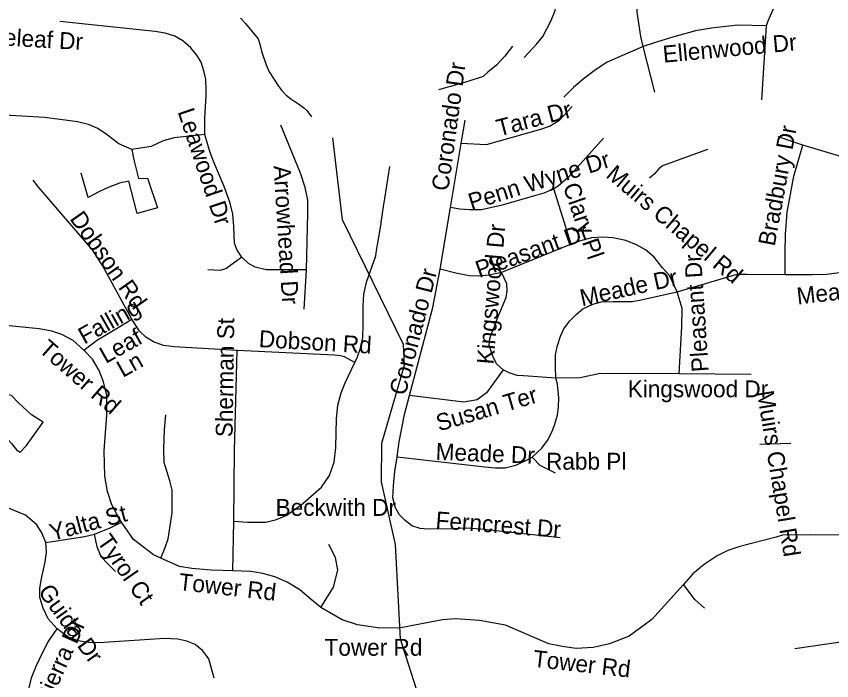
# Model space of a CAD drawing. Extents: x 1662474 to 1856135, y 779280 to 917889.
# Drawn here: x 1738125 to 1742716, y 847701 to 851441 of the extents above; entities that cross this region are included whole.
import ezdxf

# ---------------------------------------------------------------- set-up
doc = ezdxf.new("R2010")
doc.units = 0
for name, color, linetype in [('Exist Hydrographic Misc Water Feature', 7, 'Continuous'), ('Exist Hydrographic Pond Under 1500 Sq Ft', 7, 'Continuous'), ('Exist Road Non-System Type 51', 7, 'Continuous'), ('Exist Road Non-System Type 51 Label', 7, 'Continuous')]:
    doc.layers.add(name, color=color, linetype=linetype)

msp = doc.modelspace()

# ---------------------------------------------------------------- linework, layer by layer
at = {"layer": 'Exist Hydrographic Misc Water Feature'}
for points in [[(1739387.7, 851429.5), (1739415.8, 851399.4), (1739487.2, 851314.2), (1739496.8, 851284.5), (1739506.4, 851244.1), (1739531.7, 851168.1), (1739549.3, 851127.5), (1739600.8, 851046.8), (1739618.2, 851025.1), (1739644, 850996.8), (1739670.1, 850976.5), (1739694.1, 850962.1), (1739719.7, 850944.3), (1739743.5, 850925.8), (1739761.5, 850911.4), (1739787, 850875.7)], [(1740613.5, 840838.5), (1740606.5, 840953.5), (1740565.5, 841036.3), (1740533.6, 841214.3), (1740565.5, 841896.4), (1740625.6, 842105.2), (1740828.6, 842409.6), (1740896.5, 842592.1), (1740938.5, 844327.6), (1741025.5, 844726.3), (1741004.6, 845127.1), (1740712.6, 845979.9), (1740680.6, 846171), (1740656.6, 846197.7), (1740483.5, 847323.9), (1740288.5, 847935.1), (1740260.6, 848467.4), (1740180.5, 848820.2), (1740182.5, 849036.9), (1740311.5, 849477.4), (1740304.5, 849592.3), (1739961.5, 850295.3), (1739907.5, 850755.9)]]:
    msp.add_lwpolyline(points, dxfattribs=at)
at = {"layer": 'Exist Hydrographic Pond Under 1500 Sq Ft'}
msp.add_lwpolyline([(1738182.5, 849024.6), (1738277, 849155.2), (1738210.9, 849197.7), (1738136.9, 849265.4), (1738099.1, 849306.3), (1738051.9, 849314.2), (1738029.8, 849312.6), (1738006.2, 849298.4), (1738004.6, 849265.4), (1738022, 849226), (1738028.3, 849182), (1738039.3, 849144.2), (1738053.4, 849101.7), (1738067.6, 849070.2), (1738097.5, 849035.6), (1738129, 848997.8), (1738146.3, 848986.8), (1738182.5, 849024.6)], dxfattribs=at)
at = {"layer": 'Exist Road Non-System Type 51'}
for p, q in [((1742321.5, 850971.4), (1742349.2, 851387.4)), ((1741719.9, 851013.7), (1741654.6, 851270.1)), ((1740630.4, 850724.2), (1740653, 850855.2)), ((1742553.5, 850715), (1742414.9, 850761.4)), ((1740569, 850363.9), (1740630.4, 850724.2)), ((1741248, 850158.6), (1741151.1, 850469.4)), ((1740511.5, 850017.4), (1740569, 850363.9)), ((1741248, 850158.6), (1740856.4, 849998.2)), ((1739746.4, 849792.9), (1739758.8, 850012.9)), ((1741844.9, 849889.2), (1742182.9, 849989.9)), ((1742261.6, 849423.7), (1741856.1, 849428.4)), ((1742486.2, 849035.8), (1742311.2, 849031.2)), ((1739345.1, 848318.7), (1739349.1, 848598.2))]:
    msp.add_line(p, q, dxfattribs=at)
for points in [[(1740984.5, 851209.5), (1741056.4, 851286.4), (1741088.6, 851327.1), (1741134.9, 851412.6), (1741158.2, 851474.2), (1741169, 851527.9), (1741177.6, 851608.4), (1741200.5, 852043.4), (1741242.2, 852911.5), (1741201, 852950.1)], [(1741654.6, 851270.1), (1741640.9, 851327.6), (1741619.9, 851463.8), (1741639.9, 851807.6)], [(1742349.2, 851387.4), (1742357.6, 851416.2), (1742530.6, 851809.4)], [(1738284.5, 850871.4), (1737993.8, 850888.2), (1737936.5, 850899.8), (1737900.9, 850916.4), (1737866.4, 850936.2), (1737773.8, 851013.2), (1737245.8, 851430.2)], [(1739187.4, 850775.6), (1739186.9, 850795.9), (1739186.9, 850868.2), (1739194.5, 850995.9), (1739194.8, 851020.5), (1739191.6, 851086.1), (1739180.1, 851133.4), (1739166.4, 851183.5), (1739141.5, 851222.9), (1739108.4, 851263), (1739063.2, 851302.9), (1739017.6, 851328.6), (1738963.8, 851345.7), (1738906.1, 851355.9), (1738370.6, 851412.4)], [(1742349.2, 851387.4), (1742184.8, 851390.6), (1742038.9, 851374), (1741949.4, 851359.4), (1741827.2, 851324.9), (1741735.6, 851297.7), (1741654.6, 851270.1)], [(1740917.9, 851271.9), (1740875.6, 851215.8), (1740828.9, 851165.9), (1740780.6, 851126.2), (1740752.8, 851101.4), (1740661.6, 851072.8), (1740561.6, 851044.1), (1740502.4, 851027.6)], [(1741654.6, 851270.1), (1741452.1, 851183.5), (1741386.6, 851139.7), (1741315.8, 851087.4), (1741262.6, 851039.9), (1741207.4, 850985.4)], [(1741254.4, 850932.6), (1741179.5, 850852), (1741131.5, 850822.9), (1741075.4, 850804), (1740770.1, 850716.9), (1740630.4, 850724.2)], [(1738775.9, 850691.6), (1738702.1, 850722.9), (1738631.2, 850776.7), (1738584.5, 850808.9), (1738531.8, 850831.2), (1738469.6, 850847.2), (1738372.5, 850860.2), (1738284.5, 850871.4)], [(1739758.8, 850012.9), (1739766.9, 850331.8), (1739765.6, 850406.1), (1739752, 850476.4), (1739724.9, 850558.4), (1739614.9, 850827.9)], [(1739187.4, 850775.6), (1739098.9, 850766.2), (1739013.4, 850756.2), (1738951.4, 850740.7), (1738885.4, 850708.4), (1738775.9, 850691.6)], [(1739395, 850084.2), (1739368.8, 850125), (1739354.1, 850163.6), (1739349.9, 850258.4), (1739343.6, 850327.4), (1739330.1, 850388.5), (1739295.9, 850483.2), (1739263.5, 850558.4), (1739234.4, 850629.2), (1739214.4, 850679), (1739203.1, 850716.6), (1739187.4, 850775.6)], [(1741430.1, 850754.1), (1741232.5, 850532.6), (1741176.4, 850484.6), (1741151.1, 850469.4)], [(1742453.5, 849986.7), (1742453.5, 850110.9), (1742455.4, 850213.9), (1742464.2, 850338.4), (1742502.9, 850540.8), (1742553.5, 850715)], [(1742850.1, 850628.4), (1742786.6, 850646.2), (1742553.5, 850715)], [(1738775.9, 850691.6), (1738787.4, 850633.4), (1738812.6, 850528.1), (1738864.6, 850530.2), (1738919.6, 850362.8), (1738805, 850330.2), (1738758.2, 850512.4), (1738707.1, 850501.1), (1738641.5, 850478), (1738590.6, 850452.5), (1738530.5, 850420.5), (1738490.9, 850557.5)], [(1742017, 850690.9), (1741762.9, 850599.2), (1741743, 850581.7), (1741716, 850552.2), (1741690.8, 850528.7)], [(1740031.2, 849492.4), (1740045.4, 849524.2), (1740063.5, 849572.8), (1740075.6, 849633.1), (1740078.5, 849704.2), (1740078.8, 849808.4), (1740082.4, 849877.2), (1740096.9, 849944.2), (1740148.9, 850091.9), (1740153.8, 850122.6), (1740171.9, 850230.2), (1740175.4, 850253.9), (1740178.5, 850273.2), (1740179.8, 850281.7), (1740186.6, 850331.5), (1740192.4, 850369.9), (1740199.1, 850415.8), (1740227.5, 850595.4)], [(1738775.9, 849735.5), (1738610, 850037.1), (1738553.9, 850127.1), (1738252, 850477.2), (1738220, 850518.9)], [(1741151.1, 850469.4), (1741095.2, 850445.4), (1741016.8, 850422.1), (1740859.6, 850378.5), (1740744.1, 850352.2), (1740679, 850350.9), (1740622, 850354.4), (1740569, 850363.9)], [(1741844.9, 849889.2), (1741801.8, 849981.4), (1741763.8, 850025.2), (1741717, 850085.6), (1741666.9, 850125.5), (1741616, 850154.1), (1741556.4, 850178.5), (1741483.4, 850194), (1741426.1, 850197.2), (1741363.8, 850192.9), (1741301.2, 850177.5), (1741248, 850158.6)], [(1742453.5, 849986.7), (1742607.6, 849988), (1742685.8, 849988.8), (1742760.4, 849998.2), (1742823.9, 850015.8), (1742896.8, 850046.8), (1742997.9, 850110.9)], [(1739395, 850084.2), (1739305.2, 850019.5), (1739271.9, 850009.2), (1739204.1, 850013.7)], [(1739758.8, 850012.9), (1739532, 850012.9), (1739469.9, 850029.2), (1739432.2, 850049.7), (1739395, 850084.2)], [(1740339.4, 849306.6), (1740469.9, 849802.4), (1740511.5, 850017.4)], [(1740856.4, 849998.2), (1740786.6, 849982.8), (1740725.1, 849977.5), (1740674, 849980.6), (1740600.2, 849994), (1740511.5, 850017.4)], [(1740865.9, 849450.7), (1740829.4, 849485.1), (1740807.6, 849527.9), (1740787.6, 849590.1), (1740790.8, 849625.2), (1740799.1, 849651.5), (1740815.4, 849688.8), (1740831.5, 849736.8), (1740882.4, 849857.8), (1740889.5, 849894.8), (1740887.1, 849935.2), (1740856.4, 849998.2)], [(1742182.9, 849989.9), (1742236.6, 849989), (1742453.5, 849986.7)], [(1741163.2, 849404.5), (1741160.1, 849467.8), (1741160.1, 849535.5), (1741172.6, 849588.5), (1741189.5, 849640.8), (1741208.1, 849681.4), (1741239.6, 849725.5), (1741277.1, 849762), (1741314.6, 849794.2), (1741371.1, 849820), (1741418.9, 849832.6), (1741484.8, 849834.7), (1741547.1, 849834.9), (1741592.1, 849836), (1741633.9, 849842), (1741844.9, 849889.2)], [(1741856.1, 849428.4), (1741872.1, 849691.9), (1741873.6, 849796.7), (1741844.9, 849889.2)], [(1738505.5, 849562.2), (1738444.9, 849616.4), (1738381.4, 849648.9), (1738324.4, 849669.1), (1738254.1, 849681.4), (1738104.2, 849696.1), (1737916.4, 849717.9), (1737848.6, 849735.5), (1737736.5, 849794.8)], [(1738505.5, 849562.2), (1738577.1, 849615), (1738699, 849688), (1738775.9, 849735.5)], [(1739369.2, 849559.7), (1739013.9, 849579.9), (1738953, 849586.7), (1738897.6, 849608.2), (1738854.4, 849634.2), (1738819.4, 849669.1), (1738775.9, 849735.5)], [(1738716.6, 848593.5), (1738690.9, 848638.1), (1738662.5, 848690.4), (1738639.4, 848766.2), (1738624.6, 848852.6), (1738619.1, 848994), (1738635.4, 849194.5), (1738634.1, 849305.6), (1738616.2, 849383.8), (1738591.1, 849447.6), (1738554.4, 849511.1), (1738505.5, 849562.2)], [(1739349.1, 848598.2), (1739353.6, 848994), (1739369.2, 849559.7)], [(1740031.2, 849492.4), (1739972.4, 849523.2), (1739950.6, 849528.9), (1739916.8, 849533.9), (1739369.2, 849559.7)], [(1739349.1, 848598.2), (1739427.6, 848593.2), (1739530.1, 848593), (1739590.9, 848607.9), (1739647.8, 848632.4), (1739738.4, 848697.2), (1739842.5, 848790.1), (1739888.4, 848855.2), (1739914.9, 848931.6), (1739924.1, 849012.7), (1739925.4, 849093.8), (1739927, 849174.9), (1739936.1, 849252), (1739954.6, 849320.8), (1739977.1, 849376.9), (1740031.2, 849492.4)], [(1740865.9, 849450.7), (1740772.4, 849320.8), (1740719.4, 849282.5), (1740645.1, 849268.9), (1740339.4, 849306.6)], [(1741163.2, 849404.5), (1740980.9, 849416.4), (1740945.1, 849419.2), (1740899.4, 849433.9), (1740865.9, 849450.7)], [(1741856.1, 849428.4), (1741411.8, 849430.8), (1741299.1, 849405.4), (1741163.2, 849404.5)], [(1741029.6, 848959.1), (1741083.4, 849009.5), (1741116.2, 849052), (1741138.2, 849095.9), (1741155.1, 849138.7), (1741171.6, 849195.4), (1741177.9, 849244.9), (1741179.5, 849293), (1741172.6, 849369.4), (1741163.2, 849404.5)], [(1740269, 848961.2), (1740280.4, 849045.2), (1740310.8, 849198.5), (1740339.4, 849306.6)], [(1738290.6, 848478), (1738267.8, 848536.2), (1738239.1, 848579.4), (1738177.1, 848632.4), (1737629.6, 848855.4), (1737494.5, 848920.2), (1737414.8, 848966.2), (1737295.6, 849047.4), (1737171.4, 849160.9), (1737122.9, 849210.9), (1737064.6, 849270.4)], [(1738938.1, 848390.4), (1738963.8, 848449.9), (1738979.9, 848499.5), (1739003.1, 848645.8), (1739003.1, 848772.8), (1738989.5, 848825.5), (1738958.5, 848928.4), (1738955.6, 849005.4), (1738959.9, 849112.2), (1738966.6, 849197.2)], [(1741186.4, 848504.2), (1740739.9, 848554.4), (1740660.4, 848559.1), (1740583.1, 848555.4), (1740444.4, 848553.4), (1740399.4, 848556.5), (1740352.5, 848572.2), (1740311.8, 848604), (1740281.6, 848633.7), (1740259.9, 848674.6), (1740245.1, 848729.8), (1740248.2, 848797.4), (1740256.6, 848877.8), (1740269, 848961.2)], [(1740269, 848961.2), (1740762.6, 848904), (1740822, 848898.8), (1740876.9, 848899.2), (1740938, 848914.5), (1740993.1, 848939.4), (1741029.6, 848959.1)], [(1741161.6, 848869.1), (1741074.5, 848911.4), (1741029.6, 848959.1)], [(1738565.1, 848525.5), (1738654.4, 848562), (1738716.6, 848593.5)], [(1738938.1, 848390.4), (1738897.6, 848409.2), (1738840.9, 848451.5), (1738785.4, 848494.6), (1738716.6, 848593.5)], [(1743115.1, 848572.8), (1743039.4, 848537.9), (1743037.9, 848537.1), (1743022.5, 848531.9), (1743008.4, 848529.4), (1742920.9, 848520.2), (1742598.6, 848522.4), (1742438.5, 848519), (1742402.6, 848507.9)], [(1738290.6, 848478), (1738509.8, 848512.2), (1738565.1, 848525.5)], [(1738684, 848314.8), (1738640.6, 848357.9), (1738602.9, 848398.5), (1738581.1, 848453.6), (1738565.1, 848525.5)], [(1742402.6, 848507.9), (1742199.1, 848455.4), (1742131.4, 848433.9), (1742070.2, 848404), (1741997.4, 848354.9), (1741934.4, 848302.2), (1741880.8, 848241.2)], [(1738355.6, 847993), (1738305.5, 848048.4), (1738275.9, 848109), (1738258.2, 848168.6), (1738257, 848219), (1738265.1, 848267.2), (1738287.9, 848368.9), (1738294.8, 848424.2), (1738290.6, 848478)], [(1739839.9, 848112.9), (1739911.5, 848226.9), (1739935.6, 848322.9), (1739922.4, 848394.6), (1739884, 848467.5)], [(1739345.1, 848318.7), (1739222.1, 848322.7), (1739112.6, 848332.4), (1739044.9, 848344.4), (1738938.1, 848390.4)], [(1739839.9, 848112.9), (1739785.9, 848157.9), (1739720.8, 848212.2), (1739650.6, 848256.2), (1739581.6, 848285.1), (1739513.6, 848303.8), (1739444.9, 848314.5), (1739345.1, 848318.7)], [(1741880.8, 848241.2), (1741702.4, 848046), (1741576.1, 847951), (1741464.8, 847907.4), (1741372.4, 847887.2), (1741276.9, 847881.4), (1741197.6, 847892.2), (1741123.6, 847907.7), (1741057.8, 847935.8), (1740879.2, 848012.4), (1740733.4, 848039.7), (1740600, 848048.1), (1740524.4, 848042.9), (1740455.4, 848030.8), (1740289.8, 847998.5), (1740171.6, 847996.2), (1740046.6, 848015.9), (1739958.8, 848042.9), (1739839.9, 848112.9)], [(1741998.6, 848109.5), (1741945.4, 848158.1), (1741880.8, 848241.2)], [(1738187.1, 847568.6), (1738191.9, 847636.4), (1738211.6, 847716.1), (1738236.5, 847783), (1738270.9, 847853.4), (1738305.5, 847918.8), (1738355.6, 847993)], [(1739238.4, 847714.8), (1739224.6, 847768.4), (1739209.8, 847824.2), (1739173.5, 847870.9), (1739131.8, 847904.9), (1739085.6, 847922.9), (1739034.1, 847935), (1738959.9, 847938.9), (1738619.1, 847915.6), (1738543.6, 847914.5), (1738473.5, 847925.2), (1738416.2, 847948.4), (1738355.6, 847993)], [(1742918, 847970.4), (1742881, 847933.7), (1742508.1, 847880.7)]]:
    msp.add_lwpolyline(points, dxfattribs=at)

# ---------------------------------------------------------------- texts
at = {"layer": 'Exist Road Non-System Type 51 Label'}
for s, rotation, p in [('Mapleleaf Dr', 356.7284, (1737779, 851291.9)), ('Ellenwood Dr', 5.3194, (1741769, 851179.6)), ('Coronado Dr', 82.2213, (1740557, 850453.9)), ('Tara Dr', 14.8413, (1740842.4, 850764.1)), ('Leawood Dr', 288.5538, (1739032.5, 850904.5)), ('Bradbury Dr', 79.4926, (1742394.2, 850143)), ('Penn Wyne Dr', 17.3787, (1740687.5, 850347.7)), ('Arrowhead Dr', 273.5614, (1739573.5, 850598.7)), ('Muirs Chapel Rd', 319.8816, (1741439.1, 850538.9)), ('Clary Pl', 288.9595, (1741201, 850484.9)), ('Dobson Rd', 305.2036, (1738422.7, 850301)), ('Pleasant Dr', 19.6651, (1740731, 849967)), ('Kingswood Dr', 85.1891, (1740811.8, 849478.8)), ('Pleasant Dr', 93.7433, (1742023.1, 849441.5)), ('Coronado Dr', 75.6975, (1740315.9, 849301.8)), ('Meade Dr', 12.5105, (1741309.9, 849807.5)), ('Meade Dr', 6.4237, (1742523.8, 849818)), ('Falling', 29.3237, (1738508.2, 849591.7)), ('Falling', 29.3237, (1738508.2, 849591.7)), ('Sherman St', 89.1233, (1739342.6, 849070.9)), ('Leaf', 29.3237, (1738628.7, 849483.2)), ('Dobson Rd', 356.6153, (1739488.7, 849579)), ('Tower Rd', 318.7416, (1738245.9, 849557)), ('Ln', 29.3237, (1738725.1, 849404.8)), ('Susan Ter', 16.4365, (1740504.9, 849103.3)), ('Muirs Chapel Rd', 279.2889, (1742294.1, 849326.3)), ('Meade Dr', 357.7352, (1740484.8, 848944)), ('Yalta St', 14.8344, (1738326.6, 848487)), ('Ferncrest Dr', 355.6189, (1740483.3, 848559)), ('Tyrol Ct', 304.8874, (1738575.8, 848483.7)), ('Tower Rd', 353.5812, (1739035.4, 848212)), ('Guida Dr', 305.9114, (1738244.3, 848201)), ('Sierra Dr', 65.8323, (1738310.7, 847560.1)), ('Tower Rd', 353.5812, (1741030.5, 847779.3))]:
    msp.add_text(s, height=95, rotation=rotation, dxfattribs=at).set_placement(p)
for s, p in [('Kingswood Dr', (1741567.3, 849296.1)), ('Rabb Pl', (1741107.7, 848888.6)), ('Beckwith Dr', (1739585.2, 848628.6)), ('Tower Rd', (1739860.6, 847841.1))]:
    msp.add_text(s, height=95, dxfattribs=at).set_placement(p)

doc.saveas('drawing.dxf')
